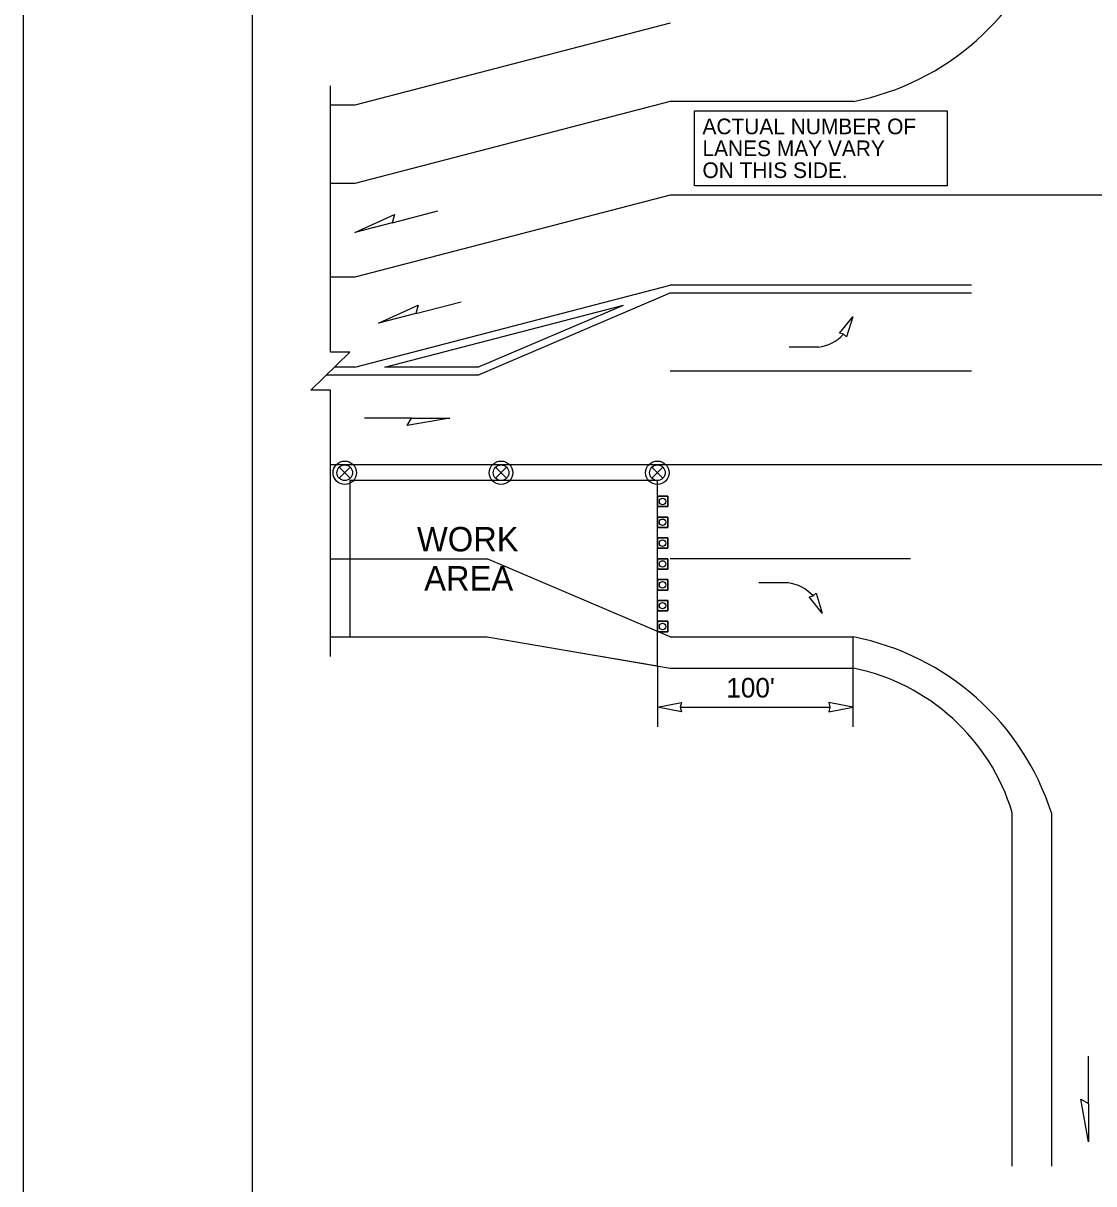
# Model space of a CAD drawing. Extents: x 99958 to 100176, y 99935 to 100011.
# Drawn here: x 100059.062 to 100063.446, y 100001.834 to 100006.584 of the extents above; entities that cross this region are included whole.
import ezdxf

# ---------------------------------------------------------------- set-up
doc = ezdxf.new("R2010")
doc.units = 0
for name, color, linetype in [('RD_ED_ShoulderPavedEdge', 7, 'Continuous'), ('RD_MK_LineDblYellowCenter', 7, 'Continuous'), ('RD_MK_LineEdgeWhite', 7, 'Continuous'), ('RD_MK_LineEdgeYellow', 7, 'Continuous'), ('RD_MK_LineLane', 7, 'Continuous'), ('SH_GI_PlotLimits', 7, 'Continuous'), ('SH_GI_SheetBorder', 7, 'Continuous'), ('SH_TI_Tables', 7, 'Continuous'), ('TR_WZ_ArrowLeftStrRightTurn', 7, 'Continuous'), ('TR_WZ_TrafficCone', 7, 'Continuous'), ('TR_WZ_TrafficSafetyDrum', 7, 'Continuous'), ('TR_WZ_WorkAreaLabel', 7, 'Continuous'), ('TR_WZ_WorkZoneDetails', 7, 'Continuous'), ('TR_WZ_WorkZoneTextCurrent', 7, 'Continuous')]:
    doc.layers.add(name, color=color, linetype=linetype)

msp = doc.modelspace()

# ---------------------------------------------------------------- linework, layer by layer
at = {"layer": 'RD_ED_ShoulderPavedEdge'}
for p, q in [((100061.7119, 100006.5844), (100060.42, 100006.2485)), ((100060.42, 100006.2485), (100060.32, 100006.2485)), ((100060.32, 100004.0724), (100060.9619, 100004.0724)), ((100060.9619, 100004.0724), (100061.7119, 100003.9444)), ((100061.7119, 100003.9444), (100062.4619, 100003.9444))]:
    msp.add_line(p, q, dxfattribs=at)
msp.add_lwpolyline([(100063.1119, 100001.9059), (100063.1119, 100003.3524)], dxfattribs=at)
msp.add_arc((100062.2915, 100003.1044), 0.8571, 16.8187, 78.5287, dxfattribs=at)
at = {"layer": 'RD_MK_LineDblYellowCenter'}
for p, q in [((100062.9455, 100005.5124), (100061.7119, 100005.5124)), ((100060.42, 100005.1764), (100060.3365, 100005.1764)), ((100060.9244, 100005.1764), (100060.543, 100005.1764)), ((100060.9244, 100005.1444), (100060.3035, 100005.1444))]:
    msp.add_line(p, q, dxfattribs=at)
at = {"layer": 'RD_MK_LineEdgeWhite'}
for p, q in [((100061.7119, 100006.2645), (100060.42, 100005.9285)), ((100062.4619, 100006.2645), (100061.7119, 100006.2645)), ((100060.42, 100005.9285), (100060.32, 100005.9285)), ((100063.2719, 100003.3524), (100063.2719, 100001.9059))]:
    msp.add_line(p, q, dxfattribs=at)
for centre, start, end in [((100062.257, 100007.3107), 281.0842, 342.1828), ((100062.257, 100003.0262), 17.8172, 78.9158)]:
    msp.add_arc(centre, 1.0661, start, end, dxfattribs=at)
at = {"layer": 'RD_MK_LineEdgeYellow'}
for p, q in [((100060.42, 100005.1764), (100061.7119, 100005.5124)), ((100060.9244, 100005.1444), (100061.7119, 100005.4804)), ((100061.7119, 100005.4804), (100062.9455, 100005.4804)), ((100060.543, 100005.1764), (100061.5199, 100005.4305)), ((100060.9244, 100005.1764), (100061.5199, 100005.4305)), ((100060.32, 100004.3924), (100060.9619, 100004.3924)), ((100061.7119, 100004.0724), (100062.4619, 100004.0724))]:
    msp.add_line(p, q, dxfattribs=at)
at = {"layer": 'RD_MK_LineLane'}
for points in [[(100061.7119, 100005.8804), (100060.42, 100005.5444)], [(100066.3819, 100005.8804), (100061.7119, 100005.8804)], [(100060.42, 100005.5444), (100060.32, 100005.5444)], [(100062.9455, 100005.1604), (100061.7119, 100005.1604)], [(100067.555, 100004.7764), (100060.32, 100004.7764)], [(100061.7119, 100004.0724), (100060.9619, 100004.3924)], [(100062.6955, 100004.3924), (100061.7119, 100004.3924)]]:
    msp.add_lwpolyline(points, dxfattribs=at)
at = {"layer": 'SH_GI_PlotLimits'}
msp.add_lwpolyline([(100059.0625, 99999.6875), (100076.0625, 99999.6875), (100076.0625, 100010.6875), (100059.0625, 100010.6875)], close=True, dxfattribs=at)
at = {"layer": 'SH_GI_SheetBorder'}
msp.add_line((100060, 100010.375), (100060, 100000), dxfattribs=at)
at = {"layer": 'SH_TI_Tables'}
msp.add_lwpolyline([(100061.8115, 100006.226), (100062.846, 100006.226), (100062.846, 100005.9191), (100061.8115, 100005.9191)], close=True, dxfattribs=at)
at = {"layer": 'TR_WZ_ArrowLeftStrRightTurn'}
for p, q in [((100062.3186, 100005.2587), (100062.1986, 100005.2587)), ((100062.1938, 100004.2942), (100062.0738, 100004.2942))]:
    msp.add_line(p, q, dxfattribs=at)
for points in [[(100062.4588, 100005.3822), (100062.4338, 100005.3003), (100062.4211, 100005.3115), (100062.4047, 100005.3158)], [(100062.3336, 100004.1692), (100062.2798, 100004.2359), (100062.2962, 100004.2402), (100062.309, 100004.2513)]]:
    msp.add_lwpolyline(points, close=True, dxfattribs=at)
for centre, radius, start, end in [((100062.2994, 100005.4218), 0.1642, 276.7058, 317.7833), ((100062.1725, 100004.1297), 0.1658, 41.7524, 82.6149)]:
    msp.add_arc(centre, radius, start, end, dxfattribs=at)
at = {"layer": 'TR_WZ_TrafficCone'}
for points in [[(100061.7016, 100004.6485), (100061.7016, 100004.6058), (100061.6589, 100004.6058), (100061.6589, 100004.6485), (100061.7016, 100004.6485)], [(100061.6589, 100004.6485), (100061.6589, 100004.6058), (100061.7016, 100004.6058), (100061.7016, 100004.6485), (100061.6589, 100004.6485)], [(100061.7016, 100004.5631), (100061.7016, 100004.5205), (100061.6589, 100004.5205), (100061.6589, 100004.5631), (100061.7016, 100004.5631)], [(100061.6589, 100004.5631), (100061.6589, 100004.5205), (100061.7016, 100004.5205), (100061.7016, 100004.5631), (100061.6589, 100004.5631)], [(100061.7016, 100004.4778), (100061.7016, 100004.4351), (100061.6589, 100004.4351), (100061.6589, 100004.4778), (100061.7016, 100004.4778)], [(100061.6589, 100004.4778), (100061.6589, 100004.4351), (100061.7016, 100004.4351), (100061.7016, 100004.4778), (100061.6589, 100004.4778)], [(100061.7016, 100004.3924), (100061.7016, 100004.3498), (100061.6589, 100004.3498), (100061.6589, 100004.3924), (100061.7016, 100004.3924)], [(100061.6589, 100004.3924), (100061.6589, 100004.3498), (100061.7016, 100004.3498), (100061.7016, 100004.3924), (100061.6589, 100004.3924)], [(100061.7016, 100004.3071), (100061.7016, 100004.2644), (100061.6589, 100004.2644), (100061.6589, 100004.3071), (100061.7016, 100004.3071)], [(100061.6589, 100004.3071), (100061.6589, 100004.2644), (100061.7016, 100004.2644), (100061.7016, 100004.3071), (100061.6589, 100004.3071)], [(100061.7016, 100004.2218), (100061.7016, 100004.1791), (100061.6589, 100004.1791), (100061.6589, 100004.2218), (100061.7016, 100004.2218)], [(100061.6589, 100004.2218), (100061.6589, 100004.1791), (100061.7016, 100004.1791), (100061.7016, 100004.2218), (100061.6589, 100004.2218)], [(100061.7016, 100004.1364), (100061.7016, 100004.0938), (100061.6589, 100004.0938), (100061.6589, 100004.1364), (100061.7016, 100004.1364)], [(100061.6589, 100004.1364), (100061.6589, 100004.0938), (100061.7016, 100004.0938), (100061.7016, 100004.1364), (100061.6589, 100004.1364)]]:
    msp.add_lwpolyline(points, dxfattribs=at)
for centre in [(100061.6803, 100004.6271), (100061.6803, 100004.5418), (100061.6803, 100004.4564), (100061.6803, 100004.3711), (100061.6803, 100004.2858), (100061.6803, 100004.2004), (100061.6803, 100004.1151)]:
    msp.add_circle(centre, 0.0133, dxfattribs=at)
at = {"layer": 'TR_WZ_TrafficSafetyDrum'}
for p, q in [((100060.3563, 100004.7671), (100060.4015, 100004.7218)), ((100060.4015, 100004.7671), (100060.3563, 100004.7218)), ((100060.9963, 100004.7671), (100061.0415, 100004.7218)), ((100061.0415, 100004.7671), (100060.9963, 100004.7218)), ((100061.6363, 100004.7671), (100061.6815, 100004.7218)), ((100061.6815, 100004.7671), (100061.6363, 100004.7218))]:
    msp.add_line(p, q, dxfattribs=at)
for centre, radius in [((100060.3789, 100004.7445), 0.048), ((100060.3789, 100004.7445), 0.048), ((100061.0189, 100004.7445), 0.048), ((100061.0189, 100004.7445), 0.048), ((100061.6589, 100004.7445), 0.048), ((100061.6589, 100004.7445), 0.048), ((100060.3789, 100004.7445), 0.032), ((100061.0189, 100004.7445), 0.032), ((100061.6589, 100004.7445), 0.032)]:
    msp.add_circle(centre, radius, dxfattribs=at)
at = {"layer": 'TR_WZ_WorkZoneDetails'}
for p, q in [((100060.5727, 100005.7676), (100060.7594, 100005.8162)), ((100060.6694, 100005.396), (100060.8561, 100005.4446)), ((100060.6526, 100004.9685), (100060.4597, 100004.9685)), ((100062.4589, 100004.0724), (100062.4589, 100003.7045)), ((100061.6589, 100003.9535), (100061.6589, 100003.7045)), ((100061.7526, 100003.7845), (100062.3652, 100003.7845)), ((100063.4242, 100002.1631), (100063.4242, 100002.356))]:
    msp.add_line(p, q, dxfattribs=at)
msp.add_lwpolyline([(100060.32, 100003.9924), (100060.32, 100005.083), (100060.24, 100005.083), (100060.4, 100005.2379), (100060.32, 100005.2379), (100060.32, 100006.3285)], dxfattribs=at)
for points in [[(100060.4206, 100005.7281), (100060.5822, 100005.802), (100060.5727, 100005.7676)], [(100060.5172, 100005.3564), (100060.6789, 100005.4304), (100060.6694, 100005.396)], [(100060.8098, 100004.9685), (100060.6347, 100004.9376), (100060.6526, 100004.9685)], [(100060.4, 100004.0724), (100060.9619, 100004.0724), (100061.3369, 100004.0084), (100061.6589, 100003.9535), (100061.6589, 100004.0951), (100061.6589, 100004.4038), (100061.6589, 100004.7124), (100061.0295, 100004.7125), (100060.4, 100004.7124)], [(100061.6589, 100003.7845), (100061.7572, 100003.8037), (100061.7526, 100003.7845), (100061.7572, 100003.7652)], [(100062.4589, 100003.7845), (100062.3606, 100003.8037), (100062.3652, 100003.7845), (100062.3606, 100003.7652)], [(100063.4242, 100002.0059), (100063.3933, 100002.181), (100063.4242, 100002.1631)]]:
    msp.add_lwpolyline(points, close=True, dxfattribs=at)

# ---------------------------------------------------------------- texts
at = {"layer": 'SH_TI_Tables'}
for s, p in [('ACTUAL NUMBER OF', (100061.8435, 100006.13)), ('LANES MAY VARY', (100061.8435, 100006.0404)), ('ON THIS SIDE.', (100061.8435, 100005.9508))]:
    msp.add_text(s, height=0.064, rotation=360, dxfattribs=at).set_placement(p)
at = {"layer": 'TR_WZ_WorkAreaLabel'}
for s, p in [('WORK', (100060.6746, 100004.4225)), ('AREA', (100060.7043, 100004.2624))]:
    msp.add_text(s, height=0.1, dxfattribs=at).set_placement(p)
at = {"layer": 'TR_WZ_WorkZoneTextCurrent'}
msp.add_text("100'", height=0.08, dxfattribs=at).set_placement((100061.9411, 100003.8245))

doc.saveas('drawing.dxf')
